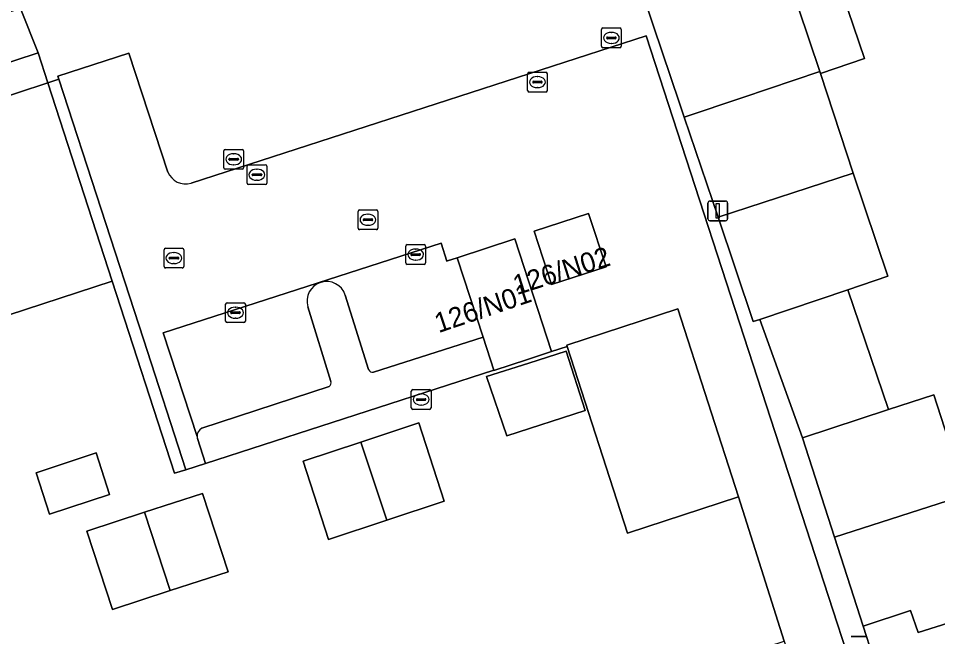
# Model space of a CAD drawing. Extents: x 158086 to 159499, y 382904 to 383981.
# Drawn here: x 159408.27 to 159454.81, y 383010.89 to 383042.18 of the extents above; entities that cross this region are included whole.
import ezdxf

# ---------------------------------------------------------------- set-up
doc = ezdxf.new("R2010")
doc.units = 0
for name, color, linetype in [('IMGEO_Erf', 7, 'Continuous'), ('IMGEO_Groenvoorziening', 7, 'Continuous'), ('IMGEO_Kolk', 7, 'Continuous'), ('IMGEO_Lichtmast', 7, 'Continuous'), ('IMGEO_Pand', 7, 'Continuous'), ('IMGEO_Pand_nummerreeks', 7, 'Continuous'), ('IMGEO_Parkeervlak_open', 7, 'Continuous'), ('IMGEO_Rijbaan_lokaal_open', 7, 'Continuous'), ('IMGEO_Rioolput', 7, 'Continuous'), ('IMGEO_Voetpad_open', 7, 'Continuous')]:
    doc.layers.add(name, color=color, linetype=linetype)

msp = doc.modelspace()

# ---------------------------------------------------------------- linework, layer by layer
at = {"layer": 'IMGEO_Erf'}
for points in [[(159450.001, 383043.448), (159451.113, 383040.147), (159448.89, 383039.398), (159450.539, 383034.348), (159452.297, 383029.13), (159450.266, 383028.446), (159452.327, 383022.38), (159454.618, 383023.132), (159456.255, 383018.066), (159458.073, 383012.44), (159465.15, 383014.65), (159463.312, 383020.337), (159462.838, 383020.184), (159461.044, 383025.734), (159459.29, 383031.163), (159457.525, 383036.623), (159455.686, 383042.314)], [(159439.956, 383043.217), (159440.437, 383041.791), (159441.751, 383037.891), (159441.989, 383037.186), (159444.946, 383038.182), (159448.856, 383039.499), (159447.779, 383042.699)], [(159403.175, 382996.382), (159408.654, 382998.165), (159414.138, 382999.95), (159419.622, 383001.734), (159425.106, 383003.519), (159430.59, 383005.303), (159436.074, 383007.088), (159441.557, 383008.873), (159447.041, 383010.657), (159444.74, 383017.962), (159439.117, 383016.12), (159436.062, 383025.577), (159435.271, 383025.321), (159434.049, 383024.922), (159432.351, 383024.367), (159432.346, 383024.381), (159417.753, 383019.645), (159416.754, 383019.334), (159416.182, 383019.16), (159413.022, 383028.888), (159406.861, 383026.882)]]:
    msp.add_lwpolyline(points, dxfattribs=at)
for points in [[(159409.765, 383038.915), (159409.27, 383040.437), (159390.811, 383034.377), (159391.295, 383032.883), (159397.441, 383034.89), (159403.6, 383036.901)], [(159431.973, 383024.049), (159434.11, 383024.737), (159436, 383025.345), (159436.971, 383022.328), (159433.001, 383021.051)], [(159422.688, 383019.769), (159425.615, 383020.739), (159428.541, 383021.709), (159429.822, 383017.74), (159426.925, 383016.784), (159423.972, 383015.81)], [(159409.85, 383017.086), (159409.169, 383019.176), (159412.209, 383020.19), (159412.885, 383018.08)], [(159418.891, 383014.171), (159415.963, 383013.22), (159413.029, 383012.267), (159411.736, 383016.224), (159414.664, 383017.184), (159417.592, 383018.143)]]:
    msp.add_lwpolyline(points, close=True, dxfattribs=at)
at = {"layer": 'IMGEO_Groenvoorziening'}
msp.add_lwpolyline([(159410.321, 383039.097), (159409.765, 383038.915), (159413.022, 383028.888), (159416.182, 383019.16), (159416.754, 383019.334), (159414.601, 383025.949)], close=True, dxfattribs=at)
for points in [[(159426.003, 383024.407), (159424.825, 383028.179)], [(159422.925, 383027.585), (159424.098, 383023.805)], [(159432.346, 383024.381), (159431.801, 383026.049), (159426.252, 383024.281)], [(159417.334, 383020.924), (159417.753, 383019.645), (159432.346, 383024.381)], [(159424.013, 383023.543), (159417.562, 383021.438)]]:
    msp.add_lwpolyline(points, dxfattribs=at)
for centre, radius, start, end in [((159423.879, 383027.869), 0.995, 18.1727, 196.5491), ((159426.201, 383024.49), 0.215, 202.7318, 283.5872), ((159423.857, 383023.739), 0.25, 308.6576, 15.3935), ((159417.758, 383021.043), 0.441, 116.4329, 183.4942), ((159417.826, 383021.057), 0.51, 184.612, 195.1196)]:
    msp.add_arc(centre, radius, start, end, dxfattribs=at)
at = {"layer": 'IMGEO_Kolk'}
for p, q in [((159434.052, 383038.529), (159434.052, 383039.381)), ((159434.127, 383039.455), (159434.979, 383039.455)), ((159434.54, 383039.235), (159434.565, 383039.235)), ((159435.053, 383039.381), (159435.053, 383038.529)), ((159434.311, 383038.949), (159434.311, 383038.961)), ((159434.749, 383038.912), (159434.351, 383038.912)), ((159434.354, 383038.998), (159434.752, 383038.998)), ((159434.795, 383038.961), (159434.795, 383038.949)), ((159434.979, 383038.455), (159434.127, 383038.455)), ((159434.563, 383038.675), (159434.538, 383038.675)), ((159419.847, 383033.843), (159419.847, 383034.695)), ((159419.922, 383034.769), (159420.774, 383034.769)), ((159420.848, 383034.695), (159420.848, 383033.843)), ((159420.106, 383034.263), (159420.106, 383034.275)), ((159420.544, 383034.226), (159420.146, 383034.226)), ((159420.149, 383034.312), (159420.547, 383034.312)), ((159420.335, 383034.549), (159420.36, 383034.549)), ((159420.59, 383034.275), (159420.59, 383034.263)), ((159420.774, 383033.769), (159419.922, 383033.769)), ((159420.358, 383033.989), (159420.333, 383033.989)), ((159415.645, 383029.622), (159415.645, 383030.474)), ((159415.72, 383030.548), (159416.572, 383030.548)), ((159416.646, 383030.474), (159416.646, 383029.622)), ((159427.886, 383029.803), (159427.886, 383030.655)), ((159427.961, 383030.729), (159428.813, 383030.729)), ((159428.374, 383030.509), (159428.399, 383030.509)), ((159428.887, 383030.655), (159428.887, 383029.803)), ((159415.904, 383030.042), (159415.904, 383030.054)), ((159416.342, 383030.005), (159415.944, 383030.005)), ((159415.947, 383030.091), (159416.345, 383030.091)), ((159416.133, 383030.328), (159416.158, 383030.328)), ((159416.388, 383030.054), (159416.388, 383030.042)), ((159428.145, 383030.223), (159428.145, 383030.235)), ((159428.583, 383030.186), (159428.185, 383030.186)), ((159428.188, 383030.272), (159428.586, 383030.272)), ((159428.397, 383029.949), (159428.372, 383029.949)), ((159428.629, 383030.235), (159428.629, 383030.223)), ((159416.572, 383029.548), (159415.72, 383029.548)), ((159416.156, 383029.768), (159416.131, 383029.768)), ((159428.813, 383029.729), (159427.961, 383029.729)), ((159418.763, 383026.86), (159418.763, 383027.712)), ((159418.838, 383027.786), (159419.69, 383027.786)), ((159419.764, 383027.712), (159419.764, 383026.86)), ((159419.022, 383027.28), (159419.022, 383027.292)), ((159419.46, 383027.243), (159419.062, 383027.243)), ((159419.065, 383027.329), (159419.463, 383027.329)), ((159419.251, 383027.566), (159419.276, 383027.566)), ((159419.506, 383027.292), (159419.506, 383027.28)), ((159419.69, 383026.786), (159418.838, 383026.786)), ((159419.274, 383027.006), (159419.249, 383027.006))]:
    msp.add_line(p, q, dxfattribs=at)
for points in [[(159434.052, 383038.529), (159434.052, 383039.381)], [(159434.127, 383039.455), (159434.979, 383039.455)], [(159435.053, 383039.381), (159435.053, 383038.529)], [(159434.979, 383038.455), (159434.127, 383038.455)], [(159419.847, 383033.843), (159419.847, 383034.695)], [(159419.922, 383034.769), (159420.774, 383034.769)], [(159420.848, 383034.695), (159420.848, 383033.843)], [(159420.774, 383033.769), (159419.922, 383033.769)], [(159415.645, 383029.622), (159415.645, 383030.474)], [(159415.72, 383030.548), (159416.572, 383030.548)], [(159416.646, 383030.474), (159416.646, 383029.622)], [(159427.886, 383029.803), (159427.886, 383030.655)], [(159427.961, 383030.729), (159428.813, 383030.729)], [(159428.887, 383030.655), (159428.887, 383029.803)], [(159416.572, 383029.548), (159415.72, 383029.548)], [(159428.813, 383029.729), (159427.961, 383029.729)], [(159418.763, 383026.86), (159418.763, 383027.712)], [(159418.838, 383027.786), (159419.69, 383027.786)], [(159419.764, 383027.712), (159419.764, 383026.86)], [(159419.69, 383026.786), (159418.838, 383026.786)]]:
    msp.add_lwpolyline(points, dxfattribs=at)
for centre, radius, start, end in [((159434.129, 383039.379), 0.0765, 91.552, 178.448), ((159434.129, 383039.379), 0.0765, 91.552, 178.448), ((159434.977, 383039.379), 0.0765, 1.552, 88.448), ((159434.977, 383039.379), 0.0765, 1.552, 88.448), ((159434.351, 383038.958), 0.0403, 85.8775, 175.7526), ((159434.348, 383038.948), 0.0366, 178.938, 274.7102), ((159434.752, 383038.955), 0.043, 264.8664, 352.4533), ((159434.756, 383038.96), 0.0386, 1.7309, 96.639), ((159434.129, 383038.531), 0.0765, 181.552, 268.448), ((159434.129, 383038.531), 0.0765, 181.552, 268.448), ((159434.977, 383038.531), 0.0765, 271.552, 358.448), ((159434.977, 383038.531), 0.0765, 271.552, 358.448), ((159419.924, 383034.693), 0.0765, 91.552, 178.448), ((159419.924, 383034.693), 0.0765, 91.552, 178.448), ((159420.772, 383034.693), 0.0765, 1.552, 88.448), ((159420.772, 383034.693), 0.0765, 1.552, 88.448), ((159420.146, 383034.272), 0.0403, 85.8775, 175.7526), ((159420.143, 383034.262), 0.0366, 178.938, 274.7102), ((159420.547, 383034.269), 0.043, 264.8664, 352.4533), ((159420.551, 383034.274), 0.0386, 1.7309, 96.639), ((159419.924, 383033.845), 0.0765, 181.552, 268.448), ((159419.924, 383033.845), 0.0765, 181.552, 268.448), ((159420.772, 383033.845), 0.0765, 271.552, 358.448), ((159420.772, 383033.845), 0.0765, 271.552, 358.448), ((159415.722, 383030.472), 0.0765, 91.552, 178.448), ((159415.722, 383030.472), 0.0765, 91.552, 178.448), ((159416.57, 383030.472), 0.0765, 1.552, 88.448), ((159416.57, 383030.472), 0.0765, 1.552, 88.448), ((159427.963, 383030.653), 0.0765, 91.552, 178.448), ((159427.963, 383030.653), 0.0765, 91.552, 178.448), ((159428.811, 383030.653), 0.0765, 1.552, 88.448), ((159428.811, 383030.653), 0.0765, 1.552, 88.448), ((159415.944, 383030.051), 0.0403, 85.8775, 175.7526), ((159415.941, 383030.041), 0.0366, 178.938, 274.7102), ((159416.345, 383030.048), 0.043, 264.8664, 352.4533), ((159416.349, 383030.053), 0.0386, 1.7309, 96.639), ((159428.185, 383030.232), 0.0403, 85.8775, 175.7526), ((159428.182, 383030.222), 0.0366, 178.938, 274.7102), ((159428.586, 383030.229), 0.043, 264.8664, 352.4533), ((159428.59, 383030.234), 0.0386, 1.7309, 96.639), ((159415.722, 383029.624), 0.0765, 181.552, 268.448), ((159415.722, 383029.624), 0.0765, 181.552, 268.448), ((159416.57, 383029.624), 0.0765, 271.552, 358.448), ((159416.57, 383029.624), 0.0765, 271.552, 358.448), ((159427.963, 383029.805), 0.0765, 181.552, 268.448), ((159427.963, 383029.805), 0.0765, 181.552, 268.448), ((159428.811, 383029.805), 0.0765, 271.552, 358.448), ((159428.811, 383029.805), 0.0765, 271.552, 358.448), ((159418.84, 383027.71), 0.0765, 91.552, 178.448), ((159418.84, 383027.71), 0.0765, 91.552, 178.448), ((159419.688, 383027.71), 0.0765, 1.552, 88.448), ((159419.688, 383027.71), 0.0765, 1.552, 88.448), ((159419.062, 383027.289), 0.0403, 85.8775, 175.7526), ((159419.059, 383027.279), 0.0366, 178.938, 274.7102), ((159419.463, 383027.286), 0.043, 264.8664, 352.4533), ((159419.467, 383027.291), 0.0386, 1.7309, 96.639), ((159418.84, 383026.862), 0.0765, 181.552, 268.448), ((159418.84, 383026.862), 0.0765, 181.552, 268.448), ((159419.688, 383026.862), 0.0765, 271.552, 358.448), ((159419.688, 383026.862), 0.0765, 271.552, 358.448)]:
    msp.add_arc(centre, radius, start, end, dxfattribs=at)
for centre, major_axis, ratio, start_param, end_param in [((159434.539, 383038.955), (-0.387, 0.002), 0.722429, 4.712389, 7.853982), ((159434.564, 383038.955), (-0.39, 0.002), 0.717154, 1.570796, 4.712389), ((159420.334, 383034.269), (-0.387, 0.002), 0.722429, 4.712389, 7.853982), ((159420.359, 383034.269), (-0.39, 0.002), 0.717154, 1.570796, 4.712389), ((159428.373, 383030.229), (-0.387, 0.002), 0.722429, 4.712389, 7.853982), ((159428.398, 383030.229), (-0.39, 0.002), 0.717154, 1.570796, 4.712389), ((159416.132, 383030.048), (-0.387, 0.002), 0.722429, 4.712389, 7.853982), ((159416.157, 383030.048), (-0.39, 0.002), 0.717154, 1.570796, 4.712389), ((159419.25, 383027.286), (-0.387, 0.002), 0.722429, 4.712389, 7.853982), ((159419.275, 383027.286), (-0.39, 0.002), 0.717154, 1.570796, 4.712389)]:
    msp.add_ellipse(centre, major_axis=major_axis, ratio=ratio, start_param=start_param, end_param=end_param, dxfattribs=at)
at = {"layer": 'IMGEO_Lichtmast'}
for p, q in [((159443.188, 383032.037), (159443.188, 383032.837)), ((159443.188, 383032.837), (159443.188, 383032.037)), ((159443.288, 383032.937), (159444.078, 383032.937)), ((159444.078, 383032.937), (159443.288, 383032.937)), ((159444.178, 383032.837), (159444.178, 383032.037)), ((159444.178, 383032.037), (159444.178, 383032.837)), ((159444.078, 383031.937), (159443.288, 383031.937)), ((159443.288, 383031.937), (159444.078, 383031.937)), ((159450.432, 383010.892), (159451.222, 383010.892)), ((159451.222, 383010.892), (159450.432, 383010.892))]:
    msp.add_line(p, q, dxfattribs=at)
msp.add_lwpolyline([(159443.608, 383032.812), (159443.758, 383032.812), (159443.758, 383032.062), (159443.608, 383032.062), (159443.608, 383032.812)], dxfattribs=at)
for centre, start, end in [((159443.288, 383032.837), 90, 180), ((159443.288, 383032.837), 90, 180), ((159444.078, 383032.837), 0, 90), ((159444.078, 383032.837), 360, 90), ((159443.288, 383032.037), 180, 270), ((159443.288, 383032.037), 180, 270), ((159444.078, 383032.037), 270, 0), ((159444.078, 383032.037), 270, 0)]:
    msp.add_arc(centre, 0.1, start, end, dxfattribs=at)
at = {"layer": 'IMGEO_Pand'}
for points in [[(159450.001, 383043.448), (159447.779, 383042.699), (159448.856, 383039.499), (159448.89, 383039.398), (159451.113, 383040.147)], [(159448.89, 383039.398), (159448.856, 383039.499), (159444.946, 383038.182), (159441.989, 383037.186), (159443.696, 383032.12), (159450.539, 383034.348)], [(159409.765, 383038.915), (159403.6, 383036.901), (159406.861, 383026.882), (159413.022, 383028.888)], [(159450.539, 383034.348), (159443.696, 383032.12), (159445.477, 383026.832), (159445.817, 383026.947), (159450.266, 383028.446), (159452.297, 383029.13)], [(159434.385, 383031.409), (159435.269, 383028.705), (159438.028, 383029.607), (159437.145, 383032.311)], [(159433.408, 383031.022), (159430.488, 383030.068), (159431.801, 383026.049), (159432.346, 383024.381), (159432.351, 383024.367), (159434.049, 383024.922), (159435.271, 383025.321)], [(159450.266, 383028.446), (159445.817, 383026.947), (159447.967, 383020.949), (159452.327, 383022.38)], [(159441.665, 383027.481), (159436.042, 383025.639), (159436.062, 383025.577), (159439.117, 383016.12), (159444.74, 383017.962)], [(159431.973, 383024.049), (159433.001, 383021.051), (159436.971, 383022.328), (159436, 383025.345), (159434.11, 383024.737)], [(159454.618, 383023.132), (159452.327, 383022.38), (159447.967, 383020.949), (159449.587, 383015.921), (159456.255, 383018.066)], [(159428.541, 383021.709), (159425.615, 383020.739), (159426.925, 383016.784), (159429.822, 383017.74)], [(159425.615, 383020.739), (159422.688, 383019.769), (159423.972, 383015.81), (159426.925, 383016.784)], [(159412.209, 383020.19), (159409.169, 383019.176), (159409.85, 383017.086), (159412.885, 383018.08)], [(159417.592, 383018.143), (159414.664, 383017.184), (159415.963, 383013.22), (159418.891, 383014.171)], [(159451.037, 383011.42), (159453.439, 383012.212), (159453.831, 383011.098), (159458.073, 383012.44), (159456.255, 383018.066), (159449.587, 383015.921)], [(159414.664, 383017.184), (159411.736, 383016.224), (159413.029, 383012.267), (159415.963, 383013.22)], [(159474.272, 383012.293), (159472.951, 383016.382), (159473.847, 383016.671), (159473.703, 383017.117), (159467.028, 383014.808), (159466.905, 383015.198), (159465.15, 383014.65), (159458.073, 383012.44), (159453.831, 383011.098), (159453.439, 383012.212), (159451.037, 383011.42), (159451.541, 383009.899), (159454.175, 383001.458), (159454.206, 383001.359), (159469.711, 383006.321), (159472.686, 383007.273), (159472.473, 383007.94), (159474.621, 383008.629), (159474.838, 383007.963), (159475.149, 383008.061), (159475.522, 383008.179)]]:
    msp.add_lwpolyline(points, close=True, dxfattribs=at)
at = {"layer": 'IMGEO_Parkeervlak_open'}
for points in [[(159431.801, 383026.049), (159430.488, 383030.068), (159429.992, 383029.906), (159429.968, 383029.898), (159429.678, 383030.799), (159415.597, 383026.269), (159417.318, 383021.016)], [(159424.825, 383028.179), (159426.003, 383024.407)], [(159424.098, 383023.805), (159422.925, 383027.585)], [(159426.252, 383024.281), (159431.801, 383026.049)], [(159417.562, 383021.438), (159424.013, 383023.543)]]:
    msp.add_lwpolyline(points, dxfattribs=at)
for centre, radius, start, end in [((159423.879, 383027.869), 0.995, 18.1727, 196.5491), ((159426.201, 383024.49), 0.215, 202.7318, 283.5872), ((159423.857, 383023.739), 0.25, 308.6576, 15.3935), ((159417.758, 383021.043), 0.441, 116.4329, 183.4942)]:
    msp.add_arc(centre, radius, start, end, dxfattribs=at)
at = {"layer": 'IMGEO_Rijbaan_lokaal_open'}
for points in [[(159417.318, 383021.016), (159415.597, 383026.269), (159429.678, 383030.799), (159429.968, 383029.898), (159429.992, 383029.906), (159430.488, 383030.068), (159433.408, 383031.022), (159435.271, 383025.321), (159436.062, 383025.577), (159436.042, 383025.639), (159441.665, 383027.481), (159444.74, 383017.962), (159447.041, 383010.657), (159449.918, 383001.825), (159450.394, 383000.364), (159453.118, 383001.152), (159440.058, 383041.301), (159417.014, 383033.846)], [(159415.834, 383034.404), (159413.869, 383040.427), (159410.268, 383039.26), (159410.321, 383039.097)], [(159410.321, 383039.097), (159414.601, 383025.949), (159416.754, 383019.334), (159417.753, 383019.645), (159417.334, 383020.924)]]:
    msp.add_lwpolyline(points, dxfattribs=at)
msp.add_lwpolyline([(159437.145, 383032.311), (159438.028, 383029.607), (159435.269, 383028.705), (159434.385, 383031.409)], close=True, dxfattribs=at)
for centre, radius, start, end in [((159416.735, 383034.783), 0.977, 202.7931, 286.5898), ((159417.826, 383021.057), 0.51, 184.612, 195.1196)]:
    msp.add_arc(centre, radius, start, end, dxfattribs=at)
at = {"layer": 'IMGEO_Rioolput'}
for p, q in [((159437.795, 383040.769), (159437.795, 383041.621)), ((159437.87, 383041.695), (159438.722, 383041.695)), ((159438.796, 383041.621), (159438.796, 383040.769)), ((159438.054, 383041.189), (159438.054, 383041.201)), ((159438.492, 383041.152), (159438.094, 383041.152)), ((159438.097, 383041.238), (159438.495, 383041.238)), ((159438.283, 383041.475), (159438.308, 383041.475)), ((159438.538, 383041.201), (159438.538, 383041.189)), ((159438.722, 383040.695), (159437.87, 383040.695)), ((159438.306, 383040.915), (159438.281, 383040.915)), ((159418.748, 383035.551), (159419.6, 383035.551)), ((159418.673, 383034.625), (159418.673, 383035.477)), ((159418.932, 383035.045), (159418.932, 383035.057)), ((159418.975, 383035.094), (159419.373, 383035.094)), ((159419.161, 383035.331), (159419.186, 383035.331)), ((159419.416, 383035.057), (159419.416, 383035.045)), ((159419.674, 383035.477), (159419.674, 383034.625)), ((159419.37, 383035.008), (159418.972, 383035.008)), ((159419.184, 383034.771), (159419.159, 383034.771)), ((159419.6, 383034.551), (159418.748, 383034.551)), ((159425.471, 383031.562), (159425.471, 383032.414)), ((159425.546, 383032.488), (159426.398, 383032.488)), ((159425.959, 383032.268), (159425.984, 383032.268)), ((159426.472, 383032.414), (159426.472, 383031.562)), ((159425.73, 383031.982), (159425.73, 383031.994)), ((159426.168, 383031.945), (159425.77, 383031.945)), ((159425.773, 383032.031), (159426.171, 383032.031)), ((159426.214, 383031.994), (159426.214, 383031.982)), ((159426.398, 383031.488), (159425.546, 383031.488)), ((159425.982, 383031.708), (159425.957, 383031.708)), ((159428.165, 383022.465), (159428.165, 383023.317)), ((159428.24, 383023.391), (159429.092, 383023.391)), ((159428.467, 383022.934), (159428.865, 383022.934)), ((159428.653, 383023.171), (159428.678, 383023.171)), ((159429.166, 383023.317), (159429.166, 383022.465)), ((159428.424, 383022.885), (159428.424, 383022.897)), ((159428.862, 383022.848), (159428.464, 383022.848)), ((159428.676, 383022.611), (159428.651, 383022.611)), ((159428.908, 383022.897), (159428.908, 383022.885)), ((159429.092, 383022.391), (159428.24, 383022.391))]:
    msp.add_line(p, q, dxfattribs=at)
for points in [[(159437.795, 383040.769), (159437.795, 383041.621)], [(159437.87, 383041.695), (159438.722, 383041.695)], [(159438.796, 383041.621), (159438.796, 383040.769)], [(159438.722, 383040.695), (159437.87, 383040.695)], [(159418.748, 383035.551), (159419.6, 383035.551)], [(159418.673, 383034.625), (159418.673, 383035.477)], [(159419.674, 383035.477), (159419.674, 383034.625)], [(159419.6, 383034.551), (159418.748, 383034.551)], [(159425.471, 383031.562), (159425.471, 383032.414)], [(159425.546, 383032.488), (159426.398, 383032.488)], [(159426.472, 383032.414), (159426.472, 383031.562)], [(159426.398, 383031.488), (159425.546, 383031.488)], [(159428.165, 383022.465), (159428.165, 383023.317)], [(159428.24, 383023.391), (159429.092, 383023.391)], [(159429.166, 383023.317), (159429.166, 383022.465)], [(159429.092, 383022.391), (159428.24, 383022.391)]]:
    msp.add_lwpolyline(points, dxfattribs=at)
for centre, radius, start, end in [((159437.872, 383041.619), 0.0765, 91.552, 178.448), ((159437.872, 383041.619), 0.0765, 91.552, 178.448), ((159438.72, 383041.619), 0.0765, 1.552, 88.448), ((159438.72, 383041.619), 0.0765, 1.552, 88.448), ((159438.094, 383041.198), 0.0403, 85.8775, 175.7526), ((159438.091, 383041.188), 0.0366, 178.938, 274.7102), ((159438.495, 383041.195), 0.043, 264.8664, 352.4533), ((159438.499, 383041.2), 0.0386, 1.7309, 96.639), ((159437.872, 383040.771), 0.0765, 181.552, 268.448), ((159437.872, 383040.771), 0.0765, 181.552, 268.448), ((159438.72, 383040.771), 0.0765, 271.552, 358.448), ((159438.72, 383040.771), 0.0765, 271.552, 358.448), ((159418.75, 383035.475), 0.0765, 91.552, 178.448), ((159418.75, 383035.475), 0.0765, 91.552, 178.448), ((159419.598, 383035.475), 0.0765, 1.552, 88.448), ((159419.598, 383035.475), 0.0765, 1.552, 88.448), ((159418.972, 383035.054), 0.0403, 85.8775, 175.7526), ((159418.969, 383035.044), 0.0366, 178.938, 274.7102), ((159419.373, 383035.051), 0.043, 264.8664, 352.4533), ((159419.377, 383035.056), 0.0386, 1.7309, 96.639), ((159418.75, 383034.627), 0.0765, 181.552, 268.448), ((159418.75, 383034.627), 0.0765, 181.552, 268.448), ((159419.598, 383034.627), 0.0765, 271.552, 358.448), ((159419.598, 383034.627), 0.0765, 271.552, 358.448), ((159425.548, 383032.412), 0.0765, 91.552, 178.448), ((159425.548, 383032.412), 0.0765, 91.552, 178.448), ((159426.396, 383032.412), 0.0765, 1.552, 88.448), ((159426.396, 383032.412), 0.0765, 1.552, 88.448), ((159425.77, 383031.991), 0.0403, 85.8775, 175.7526), ((159425.767, 383031.981), 0.0366, 178.938, 274.7102), ((159426.171, 383031.988), 0.043, 264.8664, 352.4533), ((159426.175, 383031.993), 0.0386, 1.7309, 96.639), ((159425.548, 383031.564), 0.0765, 181.552, 268.448), ((159425.548, 383031.564), 0.0765, 181.552, 268.448), ((159426.396, 383031.564), 0.0765, 271.552, 358.448), ((159426.396, 383031.564), 0.0765, 271.552, 358.448), ((159428.242, 383023.315), 0.0765, 91.552, 178.448), ((159428.242, 383023.315), 0.0765, 91.552, 178.448), ((159428.464, 383022.894), 0.0403, 85.8775, 175.7526), ((159428.869, 383022.896), 0.0386, 1.7309, 96.639), ((159429.09, 383023.315), 0.0765, 1.552, 88.448), ((159429.09, 383023.315), 0.0765, 1.552, 88.448), ((159428.461, 383022.884), 0.0366, 178.938, 274.7102), ((159428.865, 383022.891), 0.043, 264.8664, 352.4533), ((159428.242, 383022.467), 0.0765, 181.552, 268.448), ((159428.242, 383022.467), 0.0765, 181.552, 268.448), ((159429.09, 383022.467), 0.0765, 271.552, 358.448), ((159429.09, 383022.467), 0.0765, 271.552, 358.448)]:
    msp.add_arc(centre, radius, start, end, dxfattribs=at)
for centre, major_axis, ratio, start_param, end_param in [((159438.282, 383041.195), (-0.387, 0.002), 0.722429, 4.712389, 7.853982), ((159438.307, 383041.195), (-0.39, 0.002), 0.717154, 1.570796, 4.712389), ((159419.16, 383035.051), (-0.387, 0.002), 0.722429, 4.712389, 7.853982), ((159419.185, 383035.051), (-0.39, 0.002), 0.717154, 1.570796, 4.712389), ((159425.958, 383031.988), (-0.387, 0.002), 0.722429, 4.712389, 7.853982), ((159425.983, 383031.988), (-0.39, 0.002), 0.717154, 1.570796, 4.712389), ((159428.652, 383022.891), (-0.387, 0.002), 0.722429, 4.712389, 7.853982), ((159428.677, 383022.891), (-0.39, 0.002), 0.717154, 1.570796, 4.712389)]:
    msp.add_ellipse(centre, major_axis=major_axis, ratio=ratio, start_param=start_param, end_param=end_param, dxfattribs=at)
at = {"layer": 'IMGEO_Voetpad_open'}
for points in [[(159440.058, 383041.301), (159453.118, 383001.152), (159454.175, 383001.458), (159451.541, 383009.899), (159451.037, 383011.42), (159449.587, 383015.921), (159447.967, 383020.949), (159445.817, 383026.947), (159445.477, 383026.832), (159443.696, 383032.12), (159441.989, 383037.186), (159441.751, 383037.891), (159440.437, 383041.791), (159439.956, 383043.217)], [(159301.039, 383009.71), (159301.65, 383007.839), (159301.805, 383007.364), (159304.972, 383008.394), (159306.264, 383008.814), (159306.105, 383009.303), (159305.506, 383011.139), (159346.378, 383024.461), (159346.978, 383022.63), (159347.146, 383022.117), (159348.223, 383018.815), (159350.38, 383019.518), (159349.879, 383021.061), (159380.323, 383030.961), (159390.811, 383034.377), (159409.27, 383040.437), (159408.385, 383042.674), (159390.043, 383036.688), (159388.082, 383042.789), (159377.578, 383039.358), (159379.576, 383033.227), (159350.459, 383023.804), (159348.487, 383029.908), (159344.931, 383028.763)], [(159408.385, 383042.674), (159409.27, 383040.437), (159409.765, 383038.915), (159410.321, 383039.097), (159410.268, 383039.26), (159413.869, 383040.427), (159415.834, 383034.404)], [(159417.014, 383033.846), (159440.058, 383041.301)]]:
    msp.add_lwpolyline(points, dxfattribs=at)
msp.add_arc((159416.735, 383034.783), 0.977, 202.7931, 286.5898, dxfattribs=at)

# ---------------------------------------------------------------- texts
at = {"layer": 'IMGEO_Pand_nummerreeks'}
for s, rotation, p in [('126/N02', 17.6242, (159433.505, 383028.17)), ('126/N01', 18.6784, (159429.547, 383026.249))]:
    msp.add_text(s, height=1, rotation=rotation, dxfattribs=at).set_placement(p)

doc.saveas('drawing.dxf')
